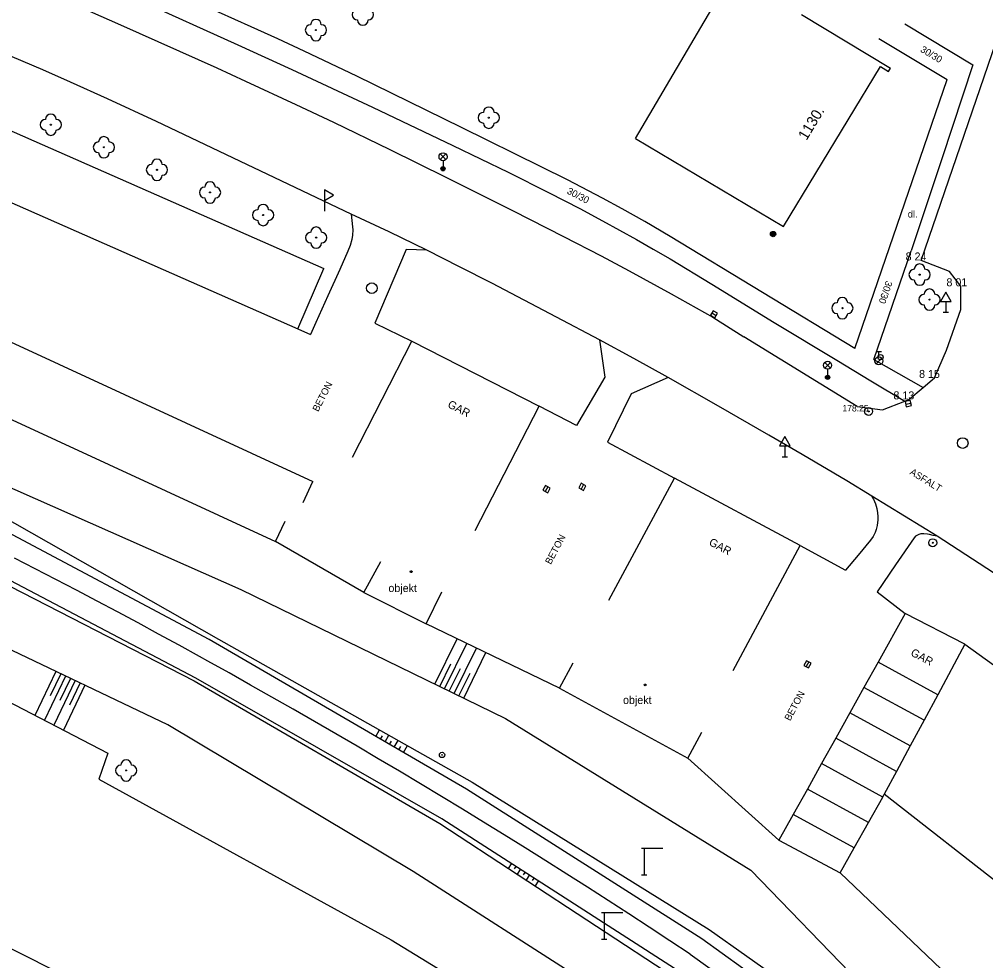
# Model space of a CAD drawing. Extents: x -538441 to -536770, y -1181008 to -1179809.
# Drawn here: x -538252.4 to -538161.8, y -1180911 to -1180822.8 of the extents above; entities that cross this region are included whole.
import ezdxf

# ---------------------------------------------------------------- set-up
doc = ezdxf.new("R2010")
doc.units = 0
for name, color, linetype in [('Vrstva 10', 7, 'Continuous'), ('Vrstva 11', 7, 'Continuous'), ('Vrstva 12', 7, 'Continuous'), ('Vrstva 13', 7, 'Continuous'), ('Vrstva 14', 7, 'Continuous'), ('Vrstva 15', 7, 'Continuous'), ('Vrstva 21', 7, 'Continuous'), ('Vrstva 22', 7, 'Continuous'), ('Vrstva 25', 7, 'Continuous'), ('Vrstva 27', 7, 'Continuous'), ('Vrstva 28', 7, 'Continuous'), ('Vrstva 31', 7, 'Continuous'), ('Vrstva 33', 7, 'Continuous'), ('Vrstva 34', 7, 'Continuous'), ('Vrstva 39', 7, 'Continuous'), ('Vrstva 4', 7, 'Continuous'), ('Vrstva 40', 7, 'Continuous'), ('Vrstva 41', 7, 'Continuous'), ('Vrstva 47', 7, 'Continuous'), ('Vrstva 5', 7, 'Continuous'), ('Vrstva 7', 7, 'Continuous')]:
    doc.layers.add(name, color=color, linetype=linetype)

msp = doc.modelspace()

# ---------------------------------------------------------------- linework, layer by layer
at = {"layer": 'Vrstva 10'}
for p, q in [((-538251.92, -1180819.31), (-538242.888, -1180823.336)), ((-538167.84, -1180845.41), (-538158.94, -1180819.46)), ((-538242.888, -1180823.336), (-538233.86, -1180827.37)), ((-538233.86, -1180827.37), (-538231.153, -1180828.594)), ((-538231.153, -1180828.594), (-538226.436, -1180830.781)), ((-538239.521, -1180832.374), (-538244.105, -1180830.251)), ((-538226.436, -1180830.781), (-538222.914, -1180832.454)), ((-538221.27, -1180841.06), (-538239.521, -1180832.374)), ((-538222.914, -1180832.454), (-538217.649, -1180835.005)), ((-538217.649, -1180835.005), (-538212.4, -1180837.59)), ((-538212.4, -1180837.59), (-538206.075, -1180840.747)), ((-538206.075, -1180840.747), (-538201.351, -1180843.154)), ((-538165.16, -1180846.46), (-538167.84, -1180845.41)), ((-538164.11, -1180847.83), (-538165.16, -1180846.46)), ((-538201.997, -1180850.715), (-538208.063, -1180847.548)), ((-538164.11, -1180850.01), (-538164.11, -1180847.83)), ((-538197.97, -1180852.86), (-538201.997, -1180850.715)), ((-538165.45, -1180853.83), (-538164.11, -1180850.01)), ((-538173.83, -1180859.1), (-538184.448, -1180852.563)), ((-538166.58, -1180856.42), (-538165.45, -1180853.83)), ((-538186.819, -1180859.075), (-538191.55, -1180856.39)), ((-538182.1, -1180861.78), (-538186.819, -1180859.075)), ((-538173.83, -1180859.1), (-538171.45, -1180859.42)), ((-538159.58, -1180875.66), (-538166.34, -1180871.26))]:
    msp.add_line(p, q, dxfattribs=at)
for points in [[(-538250.159, -1180827.552), (-538254.08, -1180825.887), (-538258.03, -1180824.29)], [(-538244.105, -1180830.251), (-538247.558, -1180828.694), (-538250.159, -1180827.552)], [(-538214.17, -1180844.46), (-538217.711, -1180842.742), (-538221.27, -1180841.06)], [(-538201.351, -1180843.154), (-538197.826, -1180844.99), (-538195.193, -1180846.388)], [(-538208.063, -1180847.548), (-538211.11, -1180845.993), (-538214.17, -1180844.46)], [(-538195.193, -1180846.388), (-538191.266, -1180848.526), (-538187.37, -1180850.72)], [(-538187.37, -1180850.72), (-538184.448, -1180852.563)], [(-538191.55, -1180856.39), (-538194.75, -1180854.606), (-538197.97, -1180852.86)], [(-538168.98, -1180858.43), (-538167.65, -1180857.32), (-538166.58, -1180856.42)], [(-538171.45, -1180859.42), (-538169.35, -1180858.6), (-538168.98, -1180858.43)], [(-538174.81, -1180866.075), (-538178.966, -1180863.605), (-538182.1, -1180861.78)], [(-538166.34, -1180871.26), (-538169.395, -1180869.385), (-538172.45, -1180867.51), (-538174.81, -1180866.075)]]:
    msp.add_lwpolyline(points, dxfattribs=at)
at = {"layer": 'Vrstva 11'}
for p, q in [((-538230.62, -1180823.5), (-538239.865, -1180819.36)), ((-538241.284, -1180820.915), (-538231.87, -1180825.19)), ((-538169.37, -1180823.24), (-538162.98, -1180827.07)), ((-538231.87, -1180825.19), (-538226.814, -1180827.509)), ((-538171.79, -1180824.62), (-538165.4, -1180828.45)), ((-538220.724, -1180828.14), (-538225.654, -1180825.782)), ((-538162.98, -1180827.07), (-538165.865, -1180835.785)), ((-538226.814, -1180827.509), (-538219.257, -1180831.046)), ((-538210.91, -1180832.96), (-538220.724, -1180828.14)), ((-538174.06, -1180853.66), (-538165.4, -1180828.45)), ((-538219.257, -1180831.046), (-538211.72, -1180834.63)), ((-538203.449, -1180836.622), (-538210.91, -1180832.96)), ((-538211.72, -1180834.63), (-538206.55, -1180837.133)), ((-538165.865, -1180835.785), (-538168.75, -1180844.5)), ((-538182.715, -1180848.405), (-538191.37, -1180843.15)), ((-538216.1, -1180844.39), (-538219.04, -1180851.3)), ((-538214.17, -1180844.46), (-538216.1, -1180844.39)), ((-538172.251, -1180854.693), (-538168.75, -1180844.5)), ((-538187.454, -1180847.632), (-538181.603, -1180851.211)), ((-538174.06, -1180853.66), (-538182.715, -1180848.405)), ((-538219.04, -1180851.3), (-538215.56, -1180852.96)), ((-538181.603, -1180851.211), (-538175.74, -1180854.77)), ((-538226.27, -1180851.82), (-538225.058, -1180852.346)), ((-538197.97, -1180852.86), (-538197.48, -1180856.35)), ((-538172.251, -1180854.693), (-538167.65, -1180857.32)), ((-538197.48, -1180856.35), (-538200.14, -1180860.89)), ((-538191.55, -1180856.39), (-538195.02, -1180857.92)), ((-538195.02, -1180857.92), (-538197.24, -1180862.45)), ((-538200.14, -1180860.89), (-538203.65, -1180859.06)), ((-538197.24, -1180862.45), (-538190.96, -1180865.81)), ((-538179.16, -1180872.12), (-538174.91, -1180874.43)), ((-538171.96, -1180876.48), (-538169.337, -1180878.5))]:
    msp.add_line(p, q, dxfattribs=at)
for points in [[(-538225.654, -1180825.782), (-538228.132, -1180824.63), (-538230.62, -1180823.5)], [(-538206.55, -1180837.133), (-538202.697, -1180839.061), (-538199.828, -1180840.545), (-538197.691, -1180841.685)], [(-538197.698, -1180839.568), (-538200.974, -1180837.866), (-538203.449, -1180836.622)], [(-538191.37, -1180843.15), (-538193.742, -1180841.751), (-538195.843, -1180840.571), (-538197.698, -1180839.568)], [(-538221.27, -1180841.06), (-538221.198, -1180841.657), (-538221.127, -1180842.254), (-538221.106, -1180842.545), (-538221.131, -1180843.055), (-538221.195, -1180843.436), (-538221.35, -1180844.001), (-538221.56, -1180844.55), (-538222.307, -1180846.243), (-538223.45, -1180848.729)], [(-538197.691, -1180841.685), (-538194.512, -1180843.444), (-538192.936, -1180844.348), (-538191.37, -1180845.27)], [(-538191.37, -1180845.27), (-538187.454, -1180847.632)], [(-538223.45, -1180848.729), (-538224.57, -1180851.22), (-538224.814, -1180851.783), (-538225.058, -1180852.346)], [(-538175.74, -1180854.77), (-538172.545, -1180856.685), (-538169.35, -1180858.6)], [(-538172.45, -1180867.51), (-538172.377, -1180867.645), (-538172.304, -1180867.78), (-538172.106, -1180868.23), (-538171.985, -1180868.657), (-538171.919, -1180869.048), (-538171.894, -1180869.398), (-538171.895, -1180869.705), (-538171.955, -1180870.237), (-538172.046, -1180870.622), (-538172.142, -1180870.898), (-538172.329, -1180871.285), (-538172.57, -1180871.63), (-538173.74, -1180873.03), (-538174.91, -1180874.43)], [(-538166.34, -1180871.26), (-538166.686, -1180871.172), (-538167.031, -1180871.085), (-538167.219, -1180871.047), (-538167.575, -1180871.022), (-538167.843, -1180871.046), (-538168.034, -1180871.092), (-538168.167, -1180871.144), (-538168.342, -1180871.252), (-538168.48, -1180871.4), (-538170.22, -1180873.94), (-538171.96, -1180876.48)]]:
    msp.add_lwpolyline(points, dxfattribs=at)
at = {"layer": 'Vrstva 12'}
for p, q in [((-538194.043, -1180900.5), (-538192.043, -1180900.5)), ((-538193.794, -1180900.5), (-538193.794, -1180903)), ((-538194.043, -1180903), (-538193.543, -1180903)), ((-538197.795, -1180906.522), (-538195.795, -1180906.522)), ((-538197.546, -1180906.522), (-538197.546, -1180909.022)), ((-538197.795, -1180909.022), (-538197.295, -1180909.022))]:
    msp.add_line(p, q, dxfattribs=at)
for radius in [0.25, 0.03]:
    msp.add_circle((-538212.742, -1180891.753), radius, dxfattribs=at)
at = {"layer": 'Vrstva 13'}
msp.add_line((-538189.465, -1180910.438), (-538170.324, -1180924.047), dxfattribs=at)
for points in [[(-538250.872, -1180874.302), (-538252.812, -1180873.306)], [(-538243.148, -1180878.356), (-538245.073, -1180877.332), (-538247.002, -1180876.315), (-538248.935, -1180875.305), (-538250.872, -1180874.302)], [(-538235.483, -1180882.523), (-538237.394, -1180881.471), (-538239.308, -1180880.426), (-538241.226, -1180879.388), (-538243.148, -1180878.356)], [(-538234.704, -1180882.955), (-538235.483, -1180882.523)], [(-538226.681, -1180887.473), (-538228.681, -1180886.333), (-538230.685, -1180885.2), (-538232.693, -1180884.074), (-538234.704, -1180882.955)], [(-538224.685, -1180888.62), (-538226.681, -1180887.473)], [(-538216.742, -1180893.278), (-538218.721, -1180892.103), (-538220.705, -1180890.935), (-538222.693, -1180889.774), (-538224.685, -1180888.62)], [(-538214.766, -1180894.459), (-538216.742, -1180893.278)], [(-538206.904, -1180899.254), (-538208.864, -1180898.045), (-538210.827, -1180896.843), (-538212.794, -1180895.647), (-538214.766, -1180894.459)], [(-538204.95, -1180900.469), (-538206.904, -1180899.254)], [(-538197.173, -1180905.4), (-538199.11, -1180904.157), (-538201.053, -1180902.921), (-538202.999, -1180901.692), (-538204.95, -1180900.469)], [(-538189.465, -1180910.438), (-538191.385, -1180909.168), (-538193.31, -1180907.906), (-538195.239, -1180906.649), (-538197.173, -1180905.4)]]:
    msp.add_lwpolyline(points, dxfattribs=at)
at = {"layer": 'Vrstva 14'}
for p, q in [((-538256.396, -1180865.295), (-538231.59, -1180876.233)), ((-538257.75, -1180867.234), (-538233.699, -1180880.902)), ((-538234.578, -1180880.945), (-538258.569, -1180868.181)), ((-538260.267, -1180872.346), (-538235.975, -1180884.797)), ((-538235.832, -1180884.549), (-538259.981, -1180871.876)), ((-538220.065, -1180876.53), (-538228.345, -1180871.737)), ((-538231.59, -1180876.233), (-538206.807, -1180888.347)), ((-538238.444, -1180888.939), (-538263.171, -1180877.119)), ((-538201.738, -1180885.489), (-538214.225, -1180879.464)), ((-538210.434, -1180894.958), (-538234.578, -1180880.945)), ((-538233.699, -1180880.902), (-538209.905, -1180894.299)), ((-538235.975, -1180884.797), (-538212.959, -1180898.168)), ((-538212.761, -1180897.757), (-538235.832, -1180884.549)), ((-538206.807, -1180888.347), (-538183.793, -1180902.564)), ((-538215.454, -1180902.672), (-538238.444, -1180888.939)), ((-538189.712, -1180892.066), (-538181.16, -1180899.748)), ((-538209.905, -1180894.299), (-538187.693, -1180908.127)), ((-538188.401, -1180908.986), (-538210.434, -1180894.958)), ((-538190.524, -1180912.054), (-538212.761, -1180897.757)), ((-538212.959, -1180898.168), (-538190.909, -1180912.619)), ((-538193.632, -1180916.647), (-538215.454, -1180902.672)), ((-538183.793, -1180902.564), (-538164.01, -1180922.971)), ((-538163.104, -1180914.526), (-538175.411, -1180902.794)), ((-538187.693, -1180908.127), (-538165.064, -1180924.1)), ((-538165.683, -1180925.241), (-538188.401, -1180908.986))]:
    msp.add_line(p, q, dxfattribs=at)
at = {"layer": 'Vrstva 15'}
for p, q in [((-538213.406, -1180885.121), (-538211.324, -1180880.864)), ((-538212.508, -1180885.56), (-538210.424, -1180881.298)), ((-538211.608, -1180886), (-538209.524, -1180881.733)), ((-538210.71, -1180886.439), (-538208.622, -1180882.168)), ((-538212.956, -1180885.341), (-538211.916, -1180883.211)), ((-538248.93, -1180883.927), (-538250.898, -1180888.043)), ((-538248.028, -1180884.358), (-538250.01, -1180888.502)), ((-538248.48, -1180884.142), (-538249.466, -1180886.207)), ((-538212.058, -1180885.78), (-538211.016, -1180883.648)), ((-538211.16, -1180886.219), (-538210.116, -1180884.085)), ((-538247.126, -1180884.789), (-538249.12, -1180888.96)), ((-538247.578, -1180884.574), (-538248.57, -1180886.652)), ((-538246.224, -1180885.22), (-538248.23, -1180889.419)), ((-538246.674, -1180885.005), (-538247.676, -1180887.097)), ((-538218.946, -1180890.017), (-538218.592, -1180889.408)), ((-538218.514, -1180890.268), (-538218.336, -1180889.961)), ((-538218.082, -1180890.519), (-538217.722, -1180889.898)), ((-538217.65, -1180890.77), (-538217.468, -1180890.457)), ((-538217.216, -1180891.021), (-538216.85, -1180890.389)), ((-538216.784, -1180891.272), (-538216.6, -1180890.953)), ((-538216.352, -1180891.523), (-538215.978, -1180890.879)), ((-538206.246, -1180901.947), (-538206.526, -1180902.384)), ((-538205.824, -1180902.217), (-538205.966, -1180902.438)), ((-538205.404, -1180902.487), (-538205.69, -1180902.932)), ((-538204.984, -1180902.758), (-538205.128, -1180902.982)), ((-538204.564, -1180903.028), (-538204.854, -1180903.48)), ((-538204.142, -1180903.299), (-538204.29, -1180903.527)), ((-538203.722, -1180903.569), (-538204.018, -1180904.029))]:
    msp.add_line(p, q, dxfattribs=at)
at = {"layer": 'Vrstva 21'}
for centre, radius in [((-538172.75, -1180859.56), 0.375), ((-538172.75, -1180859.56), 0.05), ((-538166.74, -1180871.87), 0.375), ((-538166.74, -1180871.87), 0.05)]:
    msp.add_circle(centre, radius, dxfattribs=at)
at = {"layer": 'Vrstva 22'}
for centre in [(-538224.56, -1180823.82), (-538249.41, -1180832.685), (-538208.36, -1180832.03), (-538244.436, -1180834.802), (-538239.462, -1180836.919), (-538234.488, -1180839.036), (-538229.514, -1180841.153), (-538224.54, -1180843.27), (-538167.97, -1180846.74), (-538167.04, -1180849.08), (-538175.21, -1180849.88), (-538242.354, -1180893.207)]:
    msp.add_circle(centre, 0.05, dxfattribs=at)
for centre, start, end in [((-538220.67, -1180822.37), 90, 270), ((-538219.67, -1180822.37), 270, 90), ((-538225.06, -1180823.82), 90, 270), ((-538224.56, -1180823.32), 0, 180), ((-538224.06, -1180823.82), 270, 90), ((-538220.17, -1180822.87), 180, 0), ((-538224.56, -1180824.32), 180, 0), ((-538249.41, -1180832.185), 0, 180), ((-538208.86, -1180832.03), 90, 270), ((-538208.36, -1180831.53), 0, 180), ((-538207.86, -1180832.03), 270, 90), ((-538249.91, -1180832.685), 90, 270), ((-538248.91, -1180832.685), 270, 90), ((-538208.36, -1180832.53), 180, 0), ((-538249.41, -1180833.185), 180, 0), ((-538244.936, -1180834.802), 90, 270), ((-538244.436, -1180834.302), 0, 180), ((-538243.936, -1180834.802), 270, 90), ((-538244.436, -1180835.302), 180, 0), ((-538239.462, -1180836.419), 0, 180), ((-538239.962, -1180836.919), 90, 270), ((-538238.962, -1180836.919), 270, 90), ((-538239.462, -1180837.419), 180, 0), ((-538234.488, -1180838.536), 0, 180), ((-538234.988, -1180839.036), 90, 270), ((-538233.988, -1180839.036), 270, 90), ((-538234.488, -1180839.536), 180, 0), ((-538230.014, -1180841.153), 90, 270), ((-538229.514, -1180840.653), 0, 180), ((-538229.014, -1180841.153), 270, 90), ((-538229.514, -1180841.653), 180, 0), ((-538224.54, -1180842.77), 0, 180), ((-538225.04, -1180843.27), 90, 270), ((-538224.04, -1180843.27), 270, 90), ((-538224.54, -1180843.77), 180, 0), ((-538168.47, -1180846.74), 90, 270), ((-538167.97, -1180846.24), 0, 180), ((-538167.47, -1180846.74), 270, 90), ((-538167.97, -1180847.24), 180, 0), ((-538167.04, -1180848.58), 0, 180), ((-538175.21, -1180849.38), 0, 180), ((-538167.54, -1180849.08), 90, 270), ((-538166.54, -1180849.08), 270, 90), ((-538175.71, -1180849.88), 90, 270), ((-538174.71, -1180849.88), 270, 90), ((-538167.04, -1180849.58), 180, 0), ((-538175.21, -1180850.38), 180, 0), ((-538242.354, -1180892.707), 0, 180), ((-538242.854, -1180893.207), 90, 270), ((-538241.854, -1180893.207), 270, 90), ((-538242.354, -1180893.707), 180, 0)]:
    msp.add_arc(centre, 0.5, start, end, dxfattribs=at)
at = {"layer": 'Vrstva 25'}
for radius in [0.25, 0.2, 0.15, 0.1, 0.05]:
    msp.add_circle((-538181.71, -1180842.94), radius, dxfattribs=at)
at = {"layer": 'Vrstva 27'}
for p, q in [((-538187.463, -1180850.333), (-538187.029, -1180850.581)), ((-538169.276, -1180858.882), (-538168.788, -1180858.772)), ((-538202.822, -1180866.62), (-538203.058, -1180867.06)), ((-538199.472, -1180866.41), (-538199.708, -1180866.85)), ((-538178.362, -1180883.04), (-538178.598, -1180883.48))]:
    msp.add_line(p, q, dxfattribs=at)
for points in [[(-538187.587, -1180850.55), (-538187.153, -1180850.798), (-538186.905, -1180850.364), (-538187.339, -1180850.116)], [(-538169.221, -1180859.126), (-538168.733, -1180859.016), (-538168.843, -1180858.528), (-538169.331, -1180858.638)], [(-538203.042, -1180866.502), (-538203.278, -1180866.942), (-538202.838, -1180867.178), (-538202.602, -1180866.738)], [(-538199.692, -1180866.292), (-538199.928, -1180866.732), (-538199.488, -1180866.968), (-538199.252, -1180866.528)], [(-538178.582, -1180882.922), (-538178.818, -1180883.362), (-538178.378, -1180883.598), (-538178.142, -1180883.158)]]:
    msp.add_lwpolyline(points, close=True, dxfattribs=at)
for centre in [(-538219.32, -1180848.01), (-538163.93, -1180862.52)]:
    msp.add_circle(centre, 0.5, dxfattribs=at)
at = {"layer": 'Vrstva 28'}
for p, q in [((-538172.04, -1180853.954), (-538171.54, -1180853.954)), ((-538171.79, -1180854.454), (-538171.79, -1180853.954)), ((-538172.049, -1180855.101), (-538171.519, -1180854.571))]:
    msp.add_line(p, q, dxfattribs=at)
for centre, radius in [((-538171.79, -1180854.83), 0.375), ((-538171.64, -1180854.47), 0.25)]:
    msp.add_circle(centre, radius, dxfattribs=at)
at = {"layer": 'Vrstva 31'}
msp.add_line((-538223.77, -1180839.78), (-538223.77, -1180840.78), dxfattribs=at)
msp.add_lwpolyline([(-538223.77, -1180838.78), (-538223.77, -1180839.78), (-538222.904, -1180839.28)], close=True, dxfattribs=at)
at = {"layer": 'Vrstva 33'}
for p, q in [((-538212.914, -1180835.961), (-538212.386, -1180835.431)), ((-538212.914, -1180835.431), (-538212.386, -1180835.961)), ((-538212.65, -1180836.07), (-538212.65, -1180836.82)), ((-538176.864, -1180855.501), (-538176.336, -1180854.971)), ((-538176.864, -1180854.971), (-538176.336, -1180855.501)), ((-538176.6, -1180855.61), (-538176.6, -1180856.36))]:
    msp.add_line(p, q, dxfattribs=at)
for centre, radius in [((-538212.65, -1180835.696), 0.375), ((-538212.65, -1180836.821), 0.2), ((-538212.65, -1180836.821), 0.145), ((-538212.65, -1180836.821), 0.0876), ((-538176.6, -1180855.236), 0.375), ((-538176.6, -1180856.361), 0.2), ((-538176.6, -1180856.361), 0.145), ((-538176.6, -1180856.361), 0.0876)]:
    msp.add_circle(centre, radius, dxfattribs=at)
at = {"layer": 'Vrstva 34'}
for p, q in [((-538165.525, -1180849.25), (-538165.525, -1180850.266)), ((-538165.775, -1180850.266), (-538165.275, -1180850.266)), ((-538180.616, -1180862.785), (-538180.616, -1180863.801)), ((-538180.866, -1180863.801), (-538180.366, -1180863.801))]:
    msp.add_line(p, q, dxfattribs=at)
for points in [[(-538166.025, -1180849.25), (-538165.025, -1180849.25), (-538165.525, -1180848.382)], [(-538181.116, -1180862.785), (-538180.116, -1180862.785), (-538180.616, -1180861.917)]]:
    msp.add_lwpolyline(points, close=True, dxfattribs=at)
at = {"layer": 'Vrstva 39'}
for centre, radius in [((-538215.642, -1180874.577), 0.09), ((-538215.642, -1180874.577), 0.0398), ((-538193.711, -1180885.196), 0.09), ((-538193.711, -1180885.196), 0.0398)]:
    msp.add_circle(centre, radius, dxfattribs=at)
at = {"layer": 'Vrstva 5'}
for p, q in [((-538298.62, -1180813.24), (-538223.82, -1180846.17)), ((-538301.07, -1180818.89), (-538226.27, -1180851.82)), ((-538194.59, -1180833.97), (-538185.657, -1180818.787)), ((-538180.72, -1180842.23), (-538171.65, -1180827.23)), ((-538171.65, -1180827.23), (-538170.878, -1180827.694)), ((-538170.878, -1180827.694), (-538170.688, -1180827.377)), ((-538304.43, -1180829.45), (-538224.84, -1180866.12)), ((-538194.59, -1180833.97), (-538180.72, -1180842.23)), ((-538226.27, -1180851.82), (-538223.82, -1180846.17)), ((-538221.141, -1180863.858), (-538215.56, -1180852.96)), ((-538215.56, -1180852.96), (-538203.65, -1180859.06)), ((-538254.287, -1180859.783), (-538228.345, -1180871.737)), ((-538209.626, -1180870.729), (-538203.65, -1180859.06)), ((-538225.765, -1180868.097), (-538224.84, -1180866.12)), ((-538197.099, -1180877.25), (-538190.96, -1180865.81)), ((-538179.16, -1180872.12), (-538190.96, -1180865.81)), ((-538228.345, -1180871.737), (-538227.437, -1180869.849)), ((-538185.453, -1180883.847), (-538179.16, -1180872.12)), ((-538220.065, -1180876.53), (-538218.49, -1180873.61)), ((-538220.065, -1180876.53), (-538214.225, -1180879.464)), ((-538214.225, -1180879.464), (-538212.758, -1180876.453)), ((-538163.72, -1180881.37), (-538169.337, -1180878.5)), ((-538201.738, -1180885.489), (-538200.436, -1180883.124)), ((-538166.268, -1180886.106), (-538171.866, -1180883.046)), ((-538201.738, -1180885.489), (-538189.712, -1180892.066)), ((-538167.558, -1180888.505), (-538173.191, -1180885.426)), ((-538168.848, -1180890.903), (-538174.515, -1180887.806)), ((-538189.712, -1180892.066), (-538188.39, -1180889.626)), ((-538170.139, -1180893.303), (-538175.84, -1180890.187)), ((-538171.435, -1180895.7), (-538177.164, -1180892.567)), ((-538172.767, -1180898.075), (-538178.489, -1180894.947)), ((-538174.098, -1180900.451), (-538179.813, -1180897.327)), ((-538181.16, -1180899.748), (-538175.411, -1180902.794)), ((-538213.19, -1180929.94), (-538261.52, -1180905.73))]:
    msp.add_line(p, q, dxfattribs=at)
for points in [[(-538179.044, -1180822.355), (-538170.688, -1180827.377)], [(-538169.337, -1180878.5), (-538171.866, -1180883.046)], [(-538163.72, -1180881.37), (-538166.268, -1180886.106)], [(-538171.866, -1180883.046), (-538173.191, -1180885.426)], [(-538173.191, -1180885.426), (-538174.515, -1180887.806)], [(-538166.268, -1180886.106), (-538167.558, -1180888.505)], [(-538174.515, -1180887.806), (-538175.84, -1180890.187)], [(-538167.558, -1180888.505), (-538168.848, -1180890.903)], [(-538175.84, -1180890.187), (-538177.164, -1180892.567)], [(-538168.848, -1180890.903), (-538170.139, -1180893.303)], [(-538177.164, -1180892.567), (-538178.489, -1180894.947)], [(-538170.139, -1180893.303), (-538171.284, -1180895.431)], [(-538178.489, -1180894.947), (-538179.813, -1180897.327)], [(-538172.767, -1180898.075), (-538171.435, -1180895.7)], [(-538171.435, -1180895.7), (-538171.284, -1180895.431)], [(-538179.813, -1180897.327), (-538181.16, -1180899.748)], [(-538174.098, -1180900.451), (-538172.767, -1180898.075)], [(-538175.411, -1180902.794), (-538174.098, -1180900.451)]]:
    msp.add_lwpolyline(points, dxfattribs=at)
at = {"layer": 'Vrstva 7'}
for p, q in [((-538163.72, -1180881.37), (-538156.88, -1180886.35)), ((-538257.16, -1180884.813), (-538244.055, -1180891.572)), ((-538244.055, -1180891.572), (-538244.912, -1180894.011)), ((-538244.912, -1180894.011), (-538217.519, -1180909.088)), ((-538157.036, -1180906.604), (-538171.284, -1180895.431)), ((-538217.519, -1180909.088), (-538196.283, -1180921.986))]:
    msp.add_line(p, q, dxfattribs=at)

# ---------------------------------------------------------------- texts
at = {"layer": 'Vrstva 22'}
msp.add_text('178.25 ', height=0.6, dxfattribs=at).set_placement((-538175.209, -1180859.56))
at = {"layer": 'Vrstva 4'}
for s, p in [(' 8 24', (-538169.559, -1180845.41)), (' 8 01', (-538165.735, -1180847.83)), (' 8 15', (-538168.3, -1180856.42)), (' 8 13', (-538170.699, -1180858.43))]:
    msp.add_text(s, height=0.75, dxfattribs=at).set_placement(p)
at = {"layer": 'Vrstva 40'}
for s, rotation, p in [('30/30', 329.06262, (-538167.962, -1180825.813)), ('30/30', 332.46711, (-538201.092, -1180839.107)), ('30/30', 251.04389, (-538171.116, -1180847.266)), ('BETON', 62.88093, (-538224.351, -1180859.641)), ('ASFALT', 328.46056, (-538168.95, -1180865.403)), ('BETON', 61.78321, (-538202.548, -1180873.954)), ('BETON', 62.01537, (-538180.111, -1180888.619))]:
    msp.add_text(s, height=0.65, rotation=rotation, dxfattribs=at).set_placement(p)
msp.add_text('dl.', height=0.65, dxfattribs=at).set_placement((-538169.08, -1180841.388))
at = {"layer": 'Vrstva 41'}
for rotation, p in [(332.87963, (-538212.281, -1180859.132)), (331.86454, (-538187.791, -1180872.04)), (331.9117, (-538168.879, -1180882.392))]:
    msp.add_text('GAR', height=0.75, rotation=rotation, dxfattribs=at).set_placement(p)
for p in [(-538217.768, -1180876.487), (-538195.773, -1180886.979)]:
    msp.add_text('objekt', height=0.75, dxfattribs=at).set_placement(p)
at = {"layer": 'Vrstva 47'}
msp.add_text('1130.', height=1, rotation=58.99398, dxfattribs=at).set_placement((-538178.571, -1180834.22))

doc.saveas('drawing.dxf')
